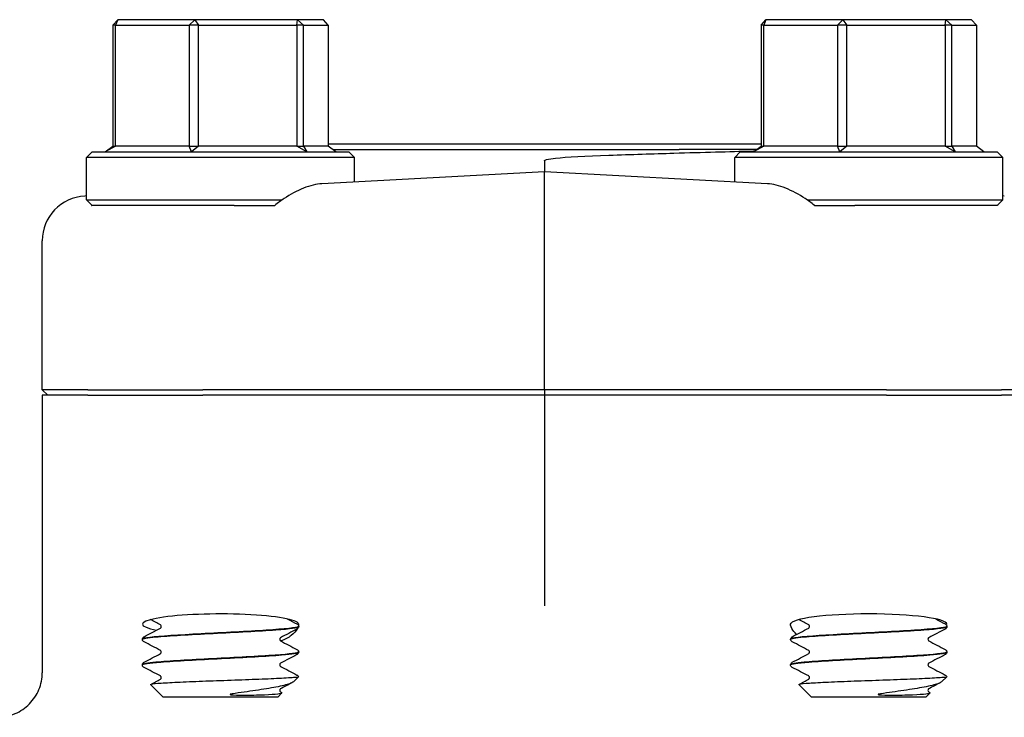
# Model space of a CAD drawing. Header units: inches. Extents: x 36 to 1719, y -84 to 1122.
# Tile 396 of 571: x 1062.5 to 1065.25, y 376.21 to 378.16. Entities that reach past the tile are written whole.
import ezdxf

# ---------------------------------------------------------------- set-up
doc = ezdxf.new("R2010")
doc.units = ezdxf.units.IN
doc.header["$LTSCALE"] = 48
doc.header["$MEASUREMENT"] = 0
doc.layers.add('Visible (ANSI)', color=7, linetype='Continuous', lineweight=30)

msp = doc.modelspace()

# ---------------------------------------------------------------- linework, layer by layer
at = {"layer": 'Visible (ANSI)'}
for p, q in [((1062.75647, 378.1444), (1062.77004, 378.16002)), ((1062.77004, 378.16002), (1062.76396, 378.1444)), ((1062.98573, 378.16002), (1062.77004, 378.16002)), ((1062.97013, 378.1444), (1062.98573, 378.16002)), ((1062.98573, 378.16002), (1062.9964, 378.1444)), ((1063.27353, 378.16002), (1062.98573, 378.16002)), ((1063.27151, 378.1444), (1063.27353, 378.16002)), ((1063.27353, 378.16002), (1063.29029, 378.1444)), ((1063.34565, 378.16002), (1063.27353, 378.16002)), ((1063.35923, 378.1444), (1063.34565, 378.16002)), ((1064.57083, 378.1444), (1064.5844, 378.16002)), ((1064.5844, 378.16002), (1064.57832, 378.1444)), ((1064.80008, 378.16002), (1064.5844, 378.16002)), ((1064.78449, 378.1444), (1064.80008, 378.16002)), ((1064.80008, 378.16002), (1064.81075, 378.1444)), ((1065.08789, 378.16002), (1064.80008, 378.16002)), ((1065.08586, 378.1444), (1065.08789, 378.16002)), ((1065.08789, 378.16002), (1065.10464, 378.1444)), ((1065.16001, 378.16002), (1065.08789, 378.16002)), ((1065.17358, 378.1444), (1065.16001, 378.16002)), ((1062.76396, 378.1444), (1062.75647, 378.1444)), ((1062.75647, 378.1444), (1062.75647, 377.80565)), ((1062.76396, 377.80565), (1062.76396, 378.1444)), ((1062.76396, 378.1444), (1062.97013, 378.1444)), ((1062.9964, 378.1444), (1062.97013, 378.1444)), ((1062.97013, 378.1444), (1062.97013, 377.80565)), ((1062.9964, 377.80565), (1062.9964, 378.1444)), ((1062.9964, 378.1444), (1063.27151, 378.1444)), ((1063.29029, 378.1444), (1063.27151, 378.1444)), ((1063.27151, 378.1444), (1063.27151, 377.80565)), ((1063.29029, 377.80565), (1063.29029, 378.1444)), ((1063.29029, 378.1444), (1063.35923, 378.1444)), ((1063.35923, 378.1444), (1063.35923, 377.80565)), ((1064.57832, 378.1444), (1064.57083, 378.1444)), ((1064.57083, 378.1444), (1064.57083, 377.80565)), ((1064.57832, 377.80565), (1064.57832, 378.1444)), ((1064.57832, 378.1444), (1064.78449, 378.1444)), ((1064.81075, 378.1444), (1064.78449, 378.1444)), ((1064.78449, 378.1444), (1064.78449, 377.80565)), ((1064.81075, 377.80565), (1064.81075, 378.1444)), ((1064.81075, 378.1444), (1065.08586, 378.1444)), ((1065.10464, 378.1444), (1065.08586, 378.1444)), ((1065.08586, 378.1444), (1065.08586, 377.80565)), ((1065.10464, 377.80565), (1065.10464, 378.1444)), ((1065.10464, 378.1444), (1065.17358, 378.1444)), ((1065.17358, 378.1444), (1065.17358, 377.80565)), ((1062.73537, 377.79002), (1062.75647, 377.80565)), ((1062.76396, 377.80565), (1062.73537, 377.79002)), ((1062.75647, 377.80565), (1062.76396, 377.80565)), ((1062.97013, 377.80565), (1062.76396, 377.80565)), ((1062.97704, 377.79002), (1062.97013, 377.80565)), ((1062.97013, 377.80565), (1062.9964, 377.80565)), ((1062.9964, 377.80565), (1062.97704, 377.79002)), ((1063.27151, 377.80565), (1062.9964, 377.80565)), ((1063.29952, 377.79002), (1063.27151, 377.80565)), ((1063.27151, 377.80565), (1063.29029, 377.80565)), ((1063.29029, 377.80565), (1063.29952, 377.79002)), ((1063.35923, 377.80565), (1063.29029, 377.80565)), ((1064.57083, 377.8119), (1063.35923, 377.8119)), ((1063.38033, 377.79002), (1063.35923, 377.80565)), ((1063.37189, 377.79627), (1064.34163, 377.79627)), ((1064.55816, 377.79627), (1064.34164, 377.79627)), ((1064.54973, 377.79002), (1064.57083, 377.80565)), ((1064.57832, 377.80565), (1064.54973, 377.79002)), ((1064.57083, 377.80565), (1064.57832, 377.80565)), ((1064.78449, 377.80565), (1064.57832, 377.80565)), ((1064.79139, 377.79002), (1064.78449, 377.80565)), ((1064.78449, 377.80565), (1064.81075, 377.80565)), ((1064.81075, 377.80565), (1064.79139, 377.79002)), ((1065.08586, 377.80565), (1064.81075, 377.80565)), ((1065.11387, 377.79002), (1065.08586, 377.80565)), ((1065.08586, 377.80565), (1065.10464, 377.80565)), ((1065.10464, 377.80565), (1065.11387, 377.79002)), ((1065.17358, 377.80565), (1065.10464, 377.80565)), ((1065.19468, 377.79002), (1065.17358, 377.80565)), ((1062.69847, 377.79002), (1062.68285, 377.7744)), ((1063.43285, 377.7744), (1062.68285, 377.7744)), ((1062.68285, 377.65565), (1062.68285, 377.7744)), ((1062.69847, 377.79002), (1063.41722, 377.79002)), ((1063.41722, 377.79002), (1063.43285, 377.7744)), ((1063.43285, 377.70588), (1063.43285, 377.7744)), ((1063.96503, 377.76503), (1063.96503, 377.73377)), ((1064.51283, 377.79002), (1064.4972, 377.7744)), ((1065.2472, 377.7744), (1064.4972, 377.7744)), ((1064.4972, 377.70588), (1064.4972, 377.7744)), ((1064.51283, 377.79002), (1065.23158, 377.79002)), ((1065.23158, 377.79002), (1065.2472, 377.7744)), ((1065.2472, 377.65565), (1065.2472, 377.7744)), ((1063.96503, 377.73377), (1063.34149, 377.70109)), ((1064.58856, 377.70109), (1063.96503, 377.73377)), ((1063.96503, 377.60947), (1063.96503, 377.73377)), ((1062.68285, 377.66658), (1062.67834, 377.66634)), ((1062.69847, 377.64002), (1062.68285, 377.65565)), ((1062.68285, 377.65565), (1063.23034, 377.65565)), ((1064.69971, 377.65565), (1065.2472, 377.65565)), ((1065.23158, 377.64002), (1065.2472, 377.65565)), ((1065.25171, 377.66634), (1065.2472, 377.66658)), ((1063.09628, 377.64002), (1062.69847, 377.64002)), ((1063.09628, 377.64002), (1063.20977, 377.64002)), ((1064.72028, 377.64002), (1064.83377, 377.64002)), ((1065.23158, 377.64002), (1064.83377, 377.64002)), ((1063.96503, 377.1244), (1063.96503, 377.60947)), ((1062.55878, 377.1244), (1062.55878, 377.5414)), ((1062.55878, 377.1244), (1062.57454, 377.10877)), ((1062.68613, 377.1244), (1062.55878, 377.1244)), ((1062.55878, 377.10877), (1062.55878, 376.3324)), ((1062.68613, 377.10877), (1062.55878, 377.10877)), ((1062.68613, 377.1244), (1063.00836, 377.1244)), ((1062.68613, 377.10877), (1063.00836, 377.10877)), ((1063.96503, 377.1244), (1063.00836, 377.1244)), ((1063.96503, 377.10877), (1063.00836, 377.10877)), ((1064.92169, 377.1244), (1063.96503, 377.1244)), ((1063.96503, 377.1244), (1063.96503, 377.10877)), ((1063.96503, 377.10877), (1063.96503, 376.64354)), ((1064.92169, 377.10877), (1063.96503, 377.10877)), ((1064.92169, 377.1244), (1065.24392, 377.1244)), ((1064.92169, 377.10877), (1065.24392, 377.10877)), ((1065.37128, 377.1244), (1065.24392, 377.1244)), ((1065.37128, 377.10877), (1065.24392, 377.10877)), ((1063.96503, 376.64354), (1063.96503, 376.51932)), ((1063.2766, 376.46201), (1063.2766, 376.46134)), ((1065.09095, 376.46201), (1065.09095, 376.46134)), ((1062.8391, 376.42626), (1062.8391, 376.42559)), ((1064.65345, 376.42626), (1064.65345, 376.42559)), ((1063.2766, 376.39051), (1063.2766, 376.38984)), ((1065.09095, 376.39051), (1065.09095, 376.38984)), ((1062.8391, 376.35476), (1062.8391, 376.35409)), ((1064.65345, 376.35476), (1064.65345, 376.35409)), ((1063.26172, 376.30682), (1063.27622, 376.32096)), ((1065.07607, 376.30682), (1065.09057, 376.32096)), ((1062.89684, 376.26502), (1062.86202, 376.29898)), ((1063.21886, 376.26502), (1063.22977, 376.27567)), ((1063.22587, 376.27843), (1063.22936, 376.2766)), ((1064.7112, 376.26502), (1064.67638, 376.29898)), ((1065.03321, 376.26502), (1065.04413, 376.27567)), ((1065.04022, 376.27843), (1065.04372, 376.2766)), ((1062.89684, 376.26502), (1063.21886, 376.26502)), ((1064.7112, 376.26502), (1065.03321, 376.26502))]:
    msp.add_line(p, q, dxfattribs=at)
for centre, major_axis, ratio, start_param, end_param in [((1062.68488, 377.54151), (-0.12593, -0.0066), 0.9912318, 4.712389, 6.2312837), ((1063.05785, 376.46807), (0.21875, 0), 0.1316525, 0.1108904, 3.7549812), ((1064.8722, 376.46807), (0.21875, 0), 0.1316525, 6.1892377, 9.3138876)]:
    msp.add_ellipse(centre, major_axis=major_axis, ratio=ratio, start_param=start_param, end_param=end_param, dxfattribs=at)
for points, knots in [([(1064.14502, 377.78076), (1064.2079, 377.78286), (1064.26893, 377.78482), (1064.40818, 377.78901), (1064.48218, 377.79101), (1064.54827, 377.79253), (1064.55078, 377.79259), (1064.55327, 377.79265)], [3.1568039, 3.1568039, 3.1568039, 3.1568039, 3.6500368, 3.6500368, 4.3433226, 4.3433226, 4.370872, 4.370872, 4.370872, 4.370872]), ([(1063.96503, 377.76503), (1063.96503, 377.7652), (1063.96507, 377.76537), (1063.96523, 377.76573), (1063.96538, 377.76592), (1063.96586, 377.7664), (1063.96627, 377.76668), (1063.96775, 377.7675), (1063.96922, 377.768), (1063.97694, 377.77022), (1063.98744, 377.77159), (1064.02683, 377.77592), (1064.08001, 377.77858), (1064.14502, 377.78076)], [0, 0, 0, 0, 0.00152658, 0.00152658, 0.00347355, 0.00347355, 0.00712444, 0.00712444, 0.01690708, 0.01690708, 0.05959749, 0.05959749, 0.22400496, 0.22400496, 0.22400496, 0.22400496]), ([(1063.34149, 377.70109), (1063.32602, 377.70028), (1063.30835, 377.69576), (1063.27182, 377.68103), (1063.25295, 377.67077), (1063.22757, 377.6539), (1063.21853, 377.64732), (1063.20977, 377.64002)], [0.5162883, 0.5162883, 0.5162883, 0.5162883, 0.68070555, 0.68070555, 0.84790607, 0.84790607, 0.93136202, 0.93136202, 0.93136202, 0.93136202]), ([(1064.72028, 377.64002), (1064.71152, 377.64732), (1064.70248, 377.6539), (1064.6771, 377.67077), (1064.65823, 377.68103), (1064.62171, 377.69576), (1064.60403, 377.70028), (1064.58856, 377.70109)], [1.37086357, 1.37086357, 1.37086357, 1.37086357, 1.45431952, 1.45431952, 1.62152004, 1.62152004, 1.78593729, 1.78593729, 1.78593729, 1.78593729]), ([(1063.27189, 376.46882), (1063.27267, 376.46841), (1063.27352, 376.46791), (1063.27492, 376.46646), (1063.27541, 376.46583), (1063.27624, 376.46417), (1063.27655, 376.46312), (1063.2766, 376.46204)], [0, 0, 0, 0, 0.028459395, 0.028459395, 0.043235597, 0.043235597, 0.058545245, 0.058545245, 0.058545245, 0.058545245]), ([(1063.27525, 376.47126), (1063.27643, 376.46987), (1063.27682, 376.4678), (1063.27642, 376.46483), (1063.27635, 376.46439), (1063.27625, 376.46395)], [0, 0, 0, 0, 0.081333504, 0.081333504, 0.094797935, 0.094797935, 0.094797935, 0.094797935]), ([(1064.67049, 376.43952), (1064.66443, 376.44495), (1064.65992, 376.45068), (1064.65327, 376.46261), (1064.65238, 376.4684), (1064.6548, 376.47126)], [0.71251652, 0.71251652, 0.71251652, 0.71251652, 0.82602783, 0.82602783, 0.97703961, 0.97703961, 0.97703961, 0.97703961]), ([(1065.08625, 376.46882), (1065.08703, 376.46841), (1065.08787, 376.46791), (1065.08927, 376.46646), (1065.08977, 376.46583), (1065.0906, 376.46417), (1065.0909, 376.46312), (1065.09095, 376.46204)], [0, 0, 0, 0, 0.028459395, 0.028459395, 0.043235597, 0.043235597, 0.058545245, 0.058545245, 0.058545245, 0.058545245]), ([(1062.83936, 376.42557), (1062.83944, 376.42783), (1062.85222, 376.43009), (1062.87653, 376.43235), (1062.91248, 376.43569), (1062.97296, 376.43904), (1063.03694, 376.44238), (1063.10089, 376.44572), (1063.16709, 376.44906), (1063.21252, 376.45241), (1063.25302, 376.45539), (1063.27632, 376.45837), (1063.27655, 376.46134)], [14.1348503, 14.1348503, 14.1348503, 14.1348503, 14.7308693, 14.7308693, 14.7308693, 15.6122213, 15.6122213, 15.6122213, 16.4933178, 16.4933178, 16.4933178, 17.2787596, 17.2787596, 17.2787596, 17.2787596]), ([(1063.27657, 376.46204), (1063.2766, 376.46178), (1063.27645, 376.46152), (1063.27612, 376.46126), (1063.2719, 376.45793), (1063.23792, 376.45459), (1063.18595, 376.45126), (1063.13409, 376.44793), (1063.06532, 376.4446), (1063.00336, 376.44127), (1062.94152, 376.43795), (1062.88764, 376.43463), (1062.86025, 376.43131), (1062.84638, 376.42963), (1062.83943, 376.42795), (1062.83943, 376.42626)], [-23.5642615, -23.5642615, -23.5642615, -23.5642615, -23.4959687, -23.4959687, -23.4959687, -22.6167864, -22.6167864, -22.6167864, -21.7394211, -21.7394211, -21.7394211, -20.8637276, -20.8637276, -20.8637276, -20.4203522, -20.4203522, -20.4203522, -20.4203522]), ([(1062.89205, 376.46168), (1062.89205, 376.46306), (1062.89149, 376.46436), (1062.89055, 376.46564), (1062.8902, 376.46591), (1062.88989, 376.46614), (1062.88983, 376.46618), (1062.88983, 376.46618)], [0, 0, 0, 0, 0.022828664, 0.022828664, 0.041633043, 0.041633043, 0.054614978, 0.054614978, 0.054614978, 0.054614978]), ([(1062.88983, 376.45718), (1062.88983, 376.45718), (1062.89006, 376.45728), (1062.89082, 376.45807), (1062.89119, 376.45853), (1062.89182, 376.45986), (1062.89205, 376.46076), (1062.89205, 376.46168)], [0.002645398, 0.002645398, 0.002645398, 0.002645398, 0.027589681, 0.027589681, 0.042171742, 0.042171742, 0.057287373, 0.057287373, 0.057287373, 0.057287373]), ([(1063.27243, 376.45483), (1063.26894, 376.44892), (1063.26335, 376.44237), (1063.24825, 376.43035), (1063.23832, 376.42479), (1063.22615, 376.42129)], [0.17588334, 0.17588334, 0.17588334, 0.17588334, 0.32081632, 0.32081632, 0.47288143, 0.47288143, 0.47288143, 0.47288143]), ([(1063.2766, 376.46132), (1063.27653, 376.45986), (1063.27599, 376.45849), (1063.27474, 376.45662), (1063.27408, 376.45601), (1063.27292, 376.45511), (1063.27239, 376.4548), (1063.27189, 376.45454)], [0, 0, 0, 0, 0.020588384, 0.020588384, 0.04017257, 0.04017257, 0.058516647, 0.058516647, 0.058516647, 0.058516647]), ([(1064.65371, 376.42557), (1064.6538, 376.42783), (1064.66657, 376.43009), (1064.69089, 376.43235), (1064.72684, 376.43569), (1064.78732, 376.43904), (1064.85129, 376.44238), (1064.91524, 376.44572), (1064.98145, 376.44906), (1065.02688, 376.45241), (1065.06738, 376.45539), (1065.09067, 376.45837), (1065.0909, 376.46134)], [14.1348503, 14.1348503, 14.1348503, 14.1348503, 14.7308693, 14.7308693, 14.7308693, 15.6122213, 15.6122213, 15.6122213, 16.4933178, 16.4933178, 16.4933178, 17.2787596, 17.2787596, 17.2787596, 17.2787596]), ([(1065.09093, 376.46204), (1065.09095, 376.46178), (1065.09081, 376.46152), (1065.09048, 376.46126), (1065.08625, 376.45793), (1065.05227, 376.45459), (1065.00031, 376.45126), (1064.94845, 376.44793), (1064.87968, 376.4446), (1064.81772, 376.44127), (1064.75588, 376.43795), (1064.702, 376.43463), (1064.6746, 376.43131), (1064.66074, 376.42963), (1064.65379, 376.42795), (1064.65378, 376.42626)], [-23.5642615, -23.5642615, -23.5642615, -23.5642615, -23.4959687, -23.4959687, -23.4959687, -22.6167864, -22.6167864, -22.6167864, -21.7394211, -21.7394211, -21.7394211, -20.8637276, -20.8637276, -20.8637276, -20.4203522, -20.4203522, -20.4203522, -20.4203522]), ([(1064.70641, 376.46168), (1064.70641, 376.46306), (1064.70584, 376.46436), (1064.70491, 376.46564), (1064.70456, 376.46591), (1064.70424, 376.46614), (1064.70418, 376.46618), (1064.70418, 376.46618)], [0, 0, 0, 0, 0.022828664, 0.022828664, 0.041633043, 0.041633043, 0.054614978, 0.054614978, 0.054614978, 0.054614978]), ([(1064.70418, 376.45718), (1064.70418, 376.45718), (1064.70442, 376.45728), (1064.70518, 376.45807), (1064.70554, 376.45853), (1064.70617, 376.45986), (1064.70641, 376.46076), (1064.70641, 376.46168)], [0.002645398, 0.002645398, 0.002645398, 0.002645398, 0.027589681, 0.027589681, 0.042171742, 0.042171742, 0.057287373, 0.057287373, 0.057287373, 0.057287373]), ([(1065.09095, 376.46132), (1065.09089, 376.45986), (1065.09034, 376.45849), (1065.0891, 376.45662), (1065.08843, 376.45601), (1065.08727, 376.45511), (1065.08675, 376.4548), (1065.08625, 376.45454)], [0, 0, 0, 0, 0.020588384, 0.020588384, 0.04017257, 0.04017257, 0.058516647, 0.058516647, 0.058516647, 0.058516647]), ([(1062.8391, 376.42629), (1062.83916, 376.42775), (1062.83971, 376.42912), (1062.84095, 376.43099), (1062.84162, 376.4316), (1062.84278, 376.4325), (1062.8433, 376.43281), (1062.8438, 376.43307)], [0, 0, 0, 0, 0.020588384, 0.020588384, 0.04017257, 0.04017257, 0.058516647, 0.058516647, 0.058516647, 0.058516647]), ([(1062.8438, 376.41879), (1062.84302, 376.4192), (1062.84218, 376.4197), (1062.84078, 376.42114), (1062.84028, 376.42178), (1062.83945, 376.42344), (1062.83915, 376.42449), (1062.8391, 376.42557)], [0, 0, 0, 0, 0.028459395, 0.028459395, 0.043235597, 0.043235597, 0.058545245, 0.058545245, 0.058545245, 0.058545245]), ([(1063.22587, 376.43043), (1063.22587, 376.43043), (1063.22563, 376.43033), (1063.22487, 376.42954), (1063.22451, 376.42908), (1063.22388, 376.42775), (1063.22364, 376.42685), (1063.22364, 376.42593)], [0.002645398, 0.002645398, 0.002645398, 0.002645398, 0.027589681, 0.027589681, 0.042171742, 0.042171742, 0.057287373, 0.057287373, 0.057287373, 0.057287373]), ([(1063.22364, 376.42593), (1063.22364, 376.42454), (1063.22421, 376.42325), (1063.22514, 376.42197), (1063.22549, 376.42169), (1063.22581, 376.42146), (1063.22587, 376.42143), (1063.22587, 376.42143)], [0, 0, 0, 0, 0.022828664, 0.022828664, 0.041633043, 0.041633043, 0.054614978, 0.054614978, 0.054614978, 0.054614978]), ([(1064.65345, 376.42629), (1064.65352, 376.42775), (1064.65406, 376.42912), (1064.65531, 376.43099), (1064.65598, 376.4316), (1064.65713, 376.4325), (1064.65766, 376.43281), (1064.65816, 376.43307)], [0, 0, 0, 0, 0.020588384, 0.020588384, 0.04017257, 0.04017257, 0.058516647, 0.058516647, 0.058516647, 0.058516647]), ([(1064.65816, 376.41879), (1064.65738, 376.4192), (1064.65653, 376.4197), (1064.65514, 376.42114), (1064.65464, 376.42178), (1064.65381, 376.42344), (1064.6535, 376.42449), (1064.65345, 376.42557)], [0, 0, 0, 0, 0.028459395, 0.028459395, 0.043235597, 0.043235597, 0.058545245, 0.058545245, 0.058545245, 0.058545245]), ([(1065.04022, 376.43043), (1065.04022, 376.43043), (1065.03999, 376.43033), (1065.03923, 376.42954), (1065.03886, 376.42908), (1065.03823, 376.42775), (1065.038, 376.42685), (1065.038, 376.42593)], [0.002645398, 0.002645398, 0.002645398, 0.002645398, 0.027589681, 0.027589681, 0.042171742, 0.042171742, 0.057287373, 0.057287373, 0.057287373, 0.057287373]), ([(1065.038, 376.42593), (1065.038, 376.42454), (1065.03856, 376.42325), (1065.0395, 376.42197), (1065.03985, 376.42169), (1065.04017, 376.42146), (1065.04022, 376.42143), (1065.04022, 376.42143)], [0, 0, 0, 0, 0.022828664, 0.022828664, 0.041633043, 0.041633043, 0.054614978, 0.054614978, 0.054614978, 0.054614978]), ([(1062.83924, 376.35407), (1062.8394, 376.35673), (1062.85755, 376.3594), (1062.89055, 376.36206), (1062.93204, 376.36541), (1062.99618, 376.36876), (1063.06058, 376.37211), (1063.12495, 376.37546), (1063.18832, 376.37881), (1063.22857, 376.38216), (1063.25936, 376.38472), (1063.27616, 376.38728), (1063.27642, 376.38984)], [7.851665, 7.851665, 7.851665, 7.851665, 8.5540503, 8.5540503, 8.5540503, 9.4372578, 9.4372578, 9.4372578, 10.320193, 10.320193, 10.320193, 10.9955743, 10.9955743, 10.9955743, 10.9955743]), ([(1063.27656, 376.39054), (1063.27648, 376.38751), (1063.25247, 376.38448), (1063.21087, 376.38145), (1063.16523, 376.37813), (1063.09932, 376.37481), (1063.03579, 376.37149), (1062.97247, 376.36818), (1062.91271, 376.36487), (1062.87693, 376.36156), (1062.85246, 376.35929), (1062.83955, 376.35703), (1062.83936, 376.35476)], [-17.2810762, -17.2810762, -17.2810762, -17.2810762, -16.4826805, -16.4826805, -16.4826805, -15.6069384, -15.6069384, -15.6069384, -14.7341258, -14.7341258, -14.7341258, -14.1371669, -14.1371669, -14.1371669, -14.1371669]), ([(1062.89205, 376.39018), (1062.89205, 376.39156), (1062.89149, 376.39286), (1062.89055, 376.39414), (1062.8902, 376.39441), (1062.88989, 376.39464), (1062.88983, 376.39468), (1062.88983, 376.39468)], [0, 0, 0, 0, 0.022828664, 0.022828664, 0.041633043, 0.041633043, 0.054614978, 0.054614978, 0.054614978, 0.054614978]), ([(1062.88983, 376.38568), (1062.88983, 376.38568), (1062.89006, 376.38578), (1062.89082, 376.38657), (1062.89119, 376.38703), (1062.89182, 376.38836), (1062.89205, 376.38926), (1062.89205, 376.39018)], [0.002645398, 0.002645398, 0.002645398, 0.002645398, 0.027589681, 0.027589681, 0.042171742, 0.042171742, 0.057287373, 0.057287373, 0.057287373, 0.057287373]), ([(1063.27189, 376.39732), (1063.27267, 376.39691), (1063.27352, 376.39641), (1063.27492, 376.39496), (1063.27541, 376.39433), (1063.27624, 376.39267), (1063.27655, 376.39162), (1063.2766, 376.39054)], [0, 0, 0, 0, 0.028459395, 0.028459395, 0.043235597, 0.043235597, 0.058545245, 0.058545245, 0.058545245, 0.058545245]), ([(1063.2766, 376.38982), (1063.27653, 376.38836), (1063.27599, 376.38699), (1063.27474, 376.38512), (1063.27408, 376.38451), (1063.27292, 376.38361), (1063.27239, 376.3833), (1063.27189, 376.38304)], [0, 0, 0, 0, 0.020588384, 0.020588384, 0.04017257, 0.04017257, 0.058516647, 0.058516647, 0.058516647, 0.058516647]), ([(1064.6536, 376.35407), (1064.65375, 376.35673), (1064.67191, 376.3594), (1064.7049, 376.36206), (1064.7464, 376.36541), (1064.81054, 376.36876), (1064.87493, 376.37211), (1064.93931, 376.37546), (1065.00268, 376.37881), (1065.04293, 376.38216), (1065.07372, 376.38472), (1065.09052, 376.38728), (1065.09078, 376.38984)], [7.851665, 7.851665, 7.851665, 7.851665, 8.5540503, 8.5540503, 8.5540503, 9.4372578, 9.4372578, 9.4372578, 10.320193, 10.320193, 10.320193, 10.9955743, 10.9955743, 10.9955743, 10.9955743]), ([(1065.09092, 376.39054), (1065.09084, 376.38751), (1065.06682, 376.38448), (1065.02522, 376.38145), (1064.97959, 376.37813), (1064.91367, 376.37481), (1064.85014, 376.37149), (1064.78682, 376.36818), (1064.72706, 376.36487), (1064.69129, 376.36156), (1064.66682, 376.35929), (1064.6539, 376.35703), (1064.65371, 376.35476)], [-17.2810762, -17.2810762, -17.2810762, -17.2810762, -16.4826805, -16.4826805, -16.4826805, -15.6069384, -15.6069384, -15.6069384, -14.7341258, -14.7341258, -14.7341258, -14.1371669, -14.1371669, -14.1371669, -14.1371669]), ([(1064.70641, 376.39018), (1064.70641, 376.39156), (1064.70584, 376.39286), (1064.70491, 376.39414), (1064.70456, 376.39441), (1064.70424, 376.39464), (1064.70418, 376.39468), (1064.70418, 376.39468)], [0, 0, 0, 0, 0.022828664, 0.022828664, 0.041633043, 0.041633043, 0.054614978, 0.054614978, 0.054614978, 0.054614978]), ([(1064.70418, 376.38568), (1064.70418, 376.38568), (1064.70442, 376.38578), (1064.70518, 376.38657), (1064.70554, 376.38703), (1064.70617, 376.38836), (1064.70641, 376.38926), (1064.70641, 376.39018)], [0.002645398, 0.002645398, 0.002645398, 0.002645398, 0.027589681, 0.027589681, 0.042171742, 0.042171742, 0.057287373, 0.057287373, 0.057287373, 0.057287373]), ([(1065.08625, 376.39732), (1065.08703, 376.39691), (1065.08787, 376.39641), (1065.08927, 376.39496), (1065.08977, 376.39433), (1065.0906, 376.39267), (1065.0909, 376.39162), (1065.09095, 376.39054)], [0, 0, 0, 0, 0.028459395, 0.028459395, 0.043235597, 0.043235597, 0.058545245, 0.058545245, 0.058545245, 0.058545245]), ([(1065.09095, 376.38982), (1065.09089, 376.38836), (1065.09034, 376.38699), (1065.0891, 376.38512), (1065.08843, 376.38451), (1065.08727, 376.38361), (1065.08675, 376.3833), (1065.08625, 376.38304)], [0, 0, 0, 0, 0.020588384, 0.020588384, 0.04017257, 0.04017257, 0.058516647, 0.058516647, 0.058516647, 0.058516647]), ([(1062.8391, 376.35479), (1062.83916, 376.35625), (1062.83971, 376.35762), (1062.84095, 376.35949), (1062.84162, 376.3601), (1062.84278, 376.361), (1062.8433, 376.36131), (1062.8438, 376.36157)], [0, 0, 0, 0, 0.020588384, 0.020588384, 0.04017257, 0.04017257, 0.058516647, 0.058516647, 0.058516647, 0.058516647]), ([(1063.22587, 376.35893), (1063.22587, 376.35893), (1063.22563, 376.35883), (1063.22487, 376.35804), (1063.22451, 376.35758), (1063.22388, 376.35625), (1063.22364, 376.35535), (1063.22364, 376.35443)], [0.002645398, 0.002645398, 0.002645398, 0.002645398, 0.027589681, 0.027589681, 0.042171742, 0.042171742, 0.057287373, 0.057287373, 0.057287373, 0.057287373]), ([(1064.65345, 376.35479), (1064.65352, 376.35625), (1064.65406, 376.35762), (1064.65531, 376.35949), (1064.65598, 376.3601), (1064.65713, 376.361), (1064.65766, 376.36131), (1064.65816, 376.36157)], [0, 0, 0, 0, 0.020588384, 0.020588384, 0.04017257, 0.04017257, 0.058516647, 0.058516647, 0.058516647, 0.058516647]), ([(1065.04022, 376.35893), (1065.04022, 376.35893), (1065.03999, 376.35883), (1065.03923, 376.35804), (1065.03886, 376.35758), (1065.03823, 376.35625), (1065.038, 376.35535), (1065.038, 376.35443)], [0.002645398, 0.002645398, 0.002645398, 0.002645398, 0.027589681, 0.027589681, 0.042171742, 0.042171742, 0.057287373, 0.057287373, 0.057287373, 0.057287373]), ([(1062.43267, 376.20752), (1062.43278, 376.20752), (1062.43289, 376.20752), (1062.44154, 376.20754), (1062.45007, 376.20843), (1062.4668, 376.21188), (1062.47496, 376.21444), (1062.49784, 376.22425), (1062.51149, 376.23354), (1062.53433, 376.25673), (1062.54335, 376.27036), (1062.55562, 376.30028), (1062.55878, 376.31626), (1062.55878, 376.3324)], [-0.00080906, -0.00080906, -0.00080906, -0.00080906, 0, 0, 0.06513682, 0.06513682, 0.13017613, 0.13017613, 0.25481643, 0.25481643, 0.37825086, 0.37825086, 0.50129539, 0.50129539, 0.50129539, 0.50129539]), ([(1062.8438, 376.34729), (1062.84302, 376.3477), (1062.84218, 376.3482), (1062.84078, 376.34964), (1062.84028, 376.35028), (1062.83945, 376.35194), (1062.83915, 376.35299), (1062.8391, 376.35407)], [0, 0, 0, 0, 0.028459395, 0.028459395, 0.043235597, 0.043235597, 0.058545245, 0.058545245, 0.058545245, 0.058545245]), ([(1063.22364, 376.35443), (1063.22364, 376.35304), (1063.22421, 376.35175), (1063.22514, 376.35047), (1063.22549, 376.35019), (1063.22581, 376.34996), (1063.22587, 376.34993), (1063.22587, 376.34993)], [0, 0, 0, 0, 0.022828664, 0.022828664, 0.041633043, 0.041633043, 0.054614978, 0.054614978, 0.054614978, 0.054614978]), ([(1064.65816, 376.34729), (1064.65738, 376.3477), (1064.65653, 376.3482), (1064.65514, 376.34964), (1064.65464, 376.35028), (1064.65381, 376.35194), (1064.6535, 376.35299), (1064.65345, 376.35407)], [0, 0, 0, 0, 0.028459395, 0.028459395, 0.043235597, 0.043235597, 0.058545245, 0.058545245, 0.058545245, 0.058545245]), ([(1065.038, 376.35443), (1065.038, 376.35304), (1065.03856, 376.35175), (1065.0395, 376.35047), (1065.03985, 376.35019), (1065.04017, 376.34996), (1065.04022, 376.34993), (1065.04022, 376.34993)], [0, 0, 0, 0, 0.022828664, 0.022828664, 0.041633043, 0.041633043, 0.054614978, 0.054614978, 0.054614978, 0.054614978]), ([(1062.86202, 376.29898), (1062.8615, 376.29948), (1062.86236, 376.29999), (1062.86887, 376.30147), (1062.87814, 376.30242), (1062.90567, 376.30435), (1062.92379, 376.30531), (1062.96673, 376.30724), (1062.9912, 376.3082), (1063.04344, 376.31013), (1063.07072, 376.31108), (1063.12457, 376.31301), (1063.15058, 376.31397), (1063.19787, 376.3159), (1063.21861, 376.31686), (1063.23517, 376.31782)], [-1.3327966, -1.3327966, -1.3327966, -1.3327966, -1.2298846, -1.2298846, -1.0320942, -1.0320942, -0.8314266, -0.8314266, -0.6278827, -0.6278827, -0.4214631, -0.4214631, -0.2121686, -0.2121686, 0, 0, 0, 0]), ([(1062.89205, 376.31868), (1062.89205, 376.32006), (1062.89149, 376.32136), (1062.89055, 376.32264), (1062.8902, 376.32291), (1062.88989, 376.32314), (1062.88983, 376.32318), (1062.88983, 376.32318)], [0, 0, 0, 0, 0.022828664, 0.022828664, 0.041633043, 0.041633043, 0.054614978, 0.054614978, 0.054614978, 0.054614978]), ([(1062.88983, 376.31418), (1062.88983, 376.31418), (1062.89006, 376.31428), (1062.89082, 376.31507), (1062.89119, 376.31553), (1062.89182, 376.31686), (1062.89205, 376.31776), (1062.89205, 376.31868)], [0.002645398, 0.002645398, 0.002645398, 0.002645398, 0.027589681, 0.027589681, 0.042171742, 0.042171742, 0.057287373, 0.057287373, 0.057287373, 0.057287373]), ([(1063.26172, 376.30682), (1063.2599, 376.30505), (1063.25646, 376.30326), (1063.24285, 376.29836), (1063.22984, 376.29525), (1063.19679, 376.28895), (1063.17743, 376.28584), (1063.13529, 376.27955), (1063.11311, 376.27644), (1063.09049, 376.27321)], [-0.66481107, -0.66481107, -0.66481107, -0.66481107, -0.55061182, -0.55061182, -0.35778862, -0.35778862, -0.17425332, -0.17425332, 0, 0, 0, 0]), ([(1063.23517, 376.31782), (1063.24422, 376.31834), (1063.2519, 376.3188), (1063.2644, 376.31964), (1063.26912, 376.32), (1063.27493, 376.3206), (1063.27629, 376.32084), (1063.27624, 376.32102)], [-0.44431555, -0.44431555, -0.44431555, -0.44431555, -0.32882749, -0.32882749, -0.21096916, -0.21096916, -0.10373636, -0.10373636, -0.10373636, -0.10373636]), ([(1063.27189, 376.32582), (1063.27255, 376.32547), (1063.27325, 376.32506), (1063.2748, 376.32366), (1063.27572, 376.32257), (1063.27623, 376.32101)], [0, 0, 0, 0, 0.024061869, 0.024061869, 0.048830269, 0.048830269, 0.048830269, 0.048830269]), ([(1064.67638, 376.29898), (1064.67586, 376.29948), (1064.67672, 376.29999), (1064.68323, 376.30147), (1064.69249, 376.30242), (1064.72003, 376.30435), (1064.73815, 376.30531), (1064.78108, 376.30724), (1064.80556, 376.3082), (1064.85779, 376.31013), (1064.88508, 376.31108), (1064.93892, 376.31301), (1064.96494, 376.31397), (1065.01223, 376.3159), (1065.03297, 376.31686), (1065.04953, 376.31782)], [-1.3327966, -1.3327966, -1.3327966, -1.3327966, -1.2298846, -1.2298846, -1.0320942, -1.0320942, -0.8314266, -0.8314266, -0.6278827, -0.6278827, -0.4214631, -0.4214631, -0.2121686, -0.2121686, 0, 0, 0, 0]), ([(1064.70641, 376.31868), (1064.70641, 376.32006), (1064.70584, 376.32136), (1064.70491, 376.32264), (1064.70456, 376.32291), (1064.70424, 376.32314), (1064.70418, 376.32318), (1064.70418, 376.32318)], [0, 0, 0, 0, 0.022828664, 0.022828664, 0.041633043, 0.041633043, 0.054614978, 0.054614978, 0.054614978, 0.054614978]), ([(1064.70418, 376.31418), (1064.70418, 376.31418), (1064.70442, 376.31428), (1064.70518, 376.31507), (1064.70554, 376.31553), (1064.70617, 376.31686), (1064.70641, 376.31776), (1064.70641, 376.31868)], [0.002645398, 0.002645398, 0.002645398, 0.002645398, 0.027589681, 0.027589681, 0.042171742, 0.042171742, 0.057287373, 0.057287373, 0.057287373, 0.057287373]), ([(1065.07607, 376.30682), (1065.07426, 376.30505), (1065.07082, 376.30326), (1065.05721, 376.29836), (1065.04419, 376.29525), (1065.01115, 376.28895), (1064.99179, 376.28584), (1064.94964, 376.27955), (1064.92746, 376.27644), (1064.90485, 376.27321)], [-0.66481107, -0.66481107, -0.66481107, -0.66481107, -0.55061182, -0.55061182, -0.35778862, -0.35778862, -0.17425332, -0.17425332, 0, 0, 0, 0]), ([(1065.04953, 376.31782), (1065.05858, 376.31834), (1065.06626, 376.3188), (1065.07876, 376.31964), (1065.08348, 376.32), (1065.08929, 376.3206), (1065.09065, 376.32084), (1065.09059, 376.32102)], [-0.44431555, -0.44431555, -0.44431555, -0.44431555, -0.32882749, -0.32882749, -0.21096916, -0.21096916, -0.10373636, -0.10373636, -0.10373636, -0.10373636]), ([(1065.08625, 376.32582), (1065.08691, 376.32547), (1065.0876, 376.32506), (1065.08915, 376.32366), (1065.09008, 376.32257), (1065.09059, 376.32101)], [0, 0, 0, 0, 0.024061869, 0.024061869, 0.048830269, 0.048830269, 0.048830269, 0.048830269]), ([(1063.21807, 376.27321), (1063.22397, 376.27392), (1063.22771, 376.27461), (1063.23013, 376.27574), (1063.23018, 376.27617), (1063.22936, 376.2766)], [-2.9565185, -2.9565185, -2.9565185, -2.9565185, -2.83328963, -2.83328963, -2.75640248, -2.75640248, -2.75640248, -2.75640248]), ([(1063.22587, 376.28743), (1063.22587, 376.28743), (1063.22563, 376.28733), (1063.22487, 376.28654), (1063.22451, 376.28608), (1063.22388, 376.28475), (1063.22364, 376.28385), (1063.22364, 376.28293)], [0.002645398, 0.002645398, 0.002645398, 0.002645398, 0.027589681, 0.027589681, 0.042171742, 0.042171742, 0.057287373, 0.057287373, 0.057287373, 0.057287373]), ([(1063.22364, 376.28293), (1063.22364, 376.28154), (1063.22421, 376.28025), (1063.22514, 376.27897), (1063.22549, 376.27869), (1063.22581, 376.27846), (1063.22587, 376.27843), (1063.22587, 376.27843)], [0, 0, 0, 0, 0.022828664, 0.022828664, 0.041633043, 0.041633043, 0.054614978, 0.054614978, 0.054614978, 0.054614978]), ([(1065.03243, 376.27321), (1065.03833, 376.27392), (1065.04206, 376.27461), (1065.04449, 376.27574), (1065.04454, 376.27617), (1065.04372, 376.2766)], [-2.9565185, -2.9565185, -2.9565185, -2.9565185, -2.83328963, -2.83328963, -2.75640248, -2.75640248, -2.75640248, -2.75640248]), ([(1065.04022, 376.28743), (1065.04022, 376.28743), (1065.03999, 376.28733), (1065.03923, 376.28654), (1065.03886, 376.28608), (1065.03823, 376.28475), (1065.038, 376.28385), (1065.038, 376.28293)], [0.002645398, 0.002645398, 0.002645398, 0.002645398, 0.027589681, 0.027589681, 0.042171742, 0.042171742, 0.057287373, 0.057287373, 0.057287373, 0.057287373]), ([(1065.038, 376.28293), (1065.038, 376.28154), (1065.03856, 376.28025), (1065.0395, 376.27897), (1065.03985, 376.27869), (1065.04017, 376.27846), (1065.04022, 376.27843), (1065.04022, 376.27843)], [0, 0, 0, 0, 0.022828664, 0.022828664, 0.041633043, 0.041633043, 0.054614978, 0.054614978, 0.054614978, 0.054614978]), ([(1063.09049, 376.27321), (1063.08822, 376.27289), (1063.08644, 376.27256), (1063.08516, 376.27216), (1063.08491, 376.27207), (1063.08464, 376.27193), (1063.08456, 376.27188), (1063.08446, 376.2718), (1063.08443, 376.27176), (1063.0844, 376.2717), (1063.08439, 376.27167), (1063.08439, 376.27161), (1063.0844, 376.27157), (1063.08445, 376.2715), (1063.0845, 376.27146), (1063.08469, 376.27132), (1063.08493, 376.27123), (1063.08595, 376.27096), (1063.0871, 376.27079), (1063.09496, 376.26998), (1063.1079, 376.26969), (1063.12355, 376.26969)], [-0.25215193, -0.25215193, -0.25215193, -0.25215193, -0.19967794, -0.19967794, -0.18722758, -0.18722758, -0.18219412, -0.18219412, -0.17935031, -0.17935031, -0.17701108, -0.17701108, -0.17437616, -0.17437616, -0.17027277, -0.17027277, -0.15860757, -0.15860757, -0.12989843, -0.12989843, 0, 0, 0, 0]), ([(1063.12355, 376.26969), (1063.15178, 376.26969), (1063.16992, 376.27036), (1063.19685, 376.27139), (1063.20954, 376.27219), (1063.21807, 376.27321)], [-0.29459793, -0.29459793, -0.29459793, -0.29459793, -0.17753869, -0.17753869, 0, 0, 0, 0]), ([(1064.90485, 376.27321), (1064.90258, 376.27289), (1064.9008, 376.27256), (1064.89952, 376.27216), (1064.89926, 376.27207), (1064.89899, 376.27193), (1064.89891, 376.27188), (1064.89882, 376.2718), (1064.89879, 376.27176), (1064.89875, 376.2717), (1064.89875, 376.27167), (1064.89875, 376.27161), (1064.89876, 376.27157), (1064.8988, 376.2715), (1064.89885, 376.27146), (1064.89905, 376.27132), (1064.89929, 376.27123), (1064.9003, 376.27096), (1064.90145, 376.27079), (1064.90931, 376.26998), (1064.92225, 376.26969), (1064.9379, 376.26969)], [-0.25215193, -0.25215193, -0.25215193, -0.25215193, -0.19967794, -0.19967794, -0.18722758, -0.18722758, -0.18219412, -0.18219412, -0.17935031, -0.17935031, -0.17701108, -0.17701108, -0.17437616, -0.17437616, -0.17027277, -0.17027277, -0.15860757, -0.15860757, -0.12989843, -0.12989843, 0, 0, 0, 0]), ([(1064.9379, 376.26969), (1064.96614, 376.26969), (1064.98428, 376.27036), (1065.01121, 376.27139), (1065.02389, 376.27219), (1065.03243, 376.27321)], [-0.29459793, -0.29459793, -0.29459793, -0.29459793, -0.17753869, -0.17753869, 0, 0, 0, 0])]:
    msp.add_open_spline(points, degree=3, knots=knots, dxfattribs=at)
for points in [[(1062.69714, 377.64002), (1062.69735, 377.64025), (1062.69756, 377.64049), (1062.69778, 377.64072)], [(1065.23227, 377.64072), (1065.23249, 377.64049), (1065.2327, 377.64025), (1065.23291, 377.64002)], [(1062.88983, 376.46617), (1062.8805, 376.47107), (1062.87117, 376.47596), (1062.86183, 376.48085)], [(1063.24475, 376.48303), (1063.25379, 376.47829), (1063.26284, 376.47355), (1063.27189, 376.46882)], [(1064.70419, 376.46617), (1064.69486, 376.47107), (1064.68552, 376.47596), (1064.67619, 376.48085)], [(1065.0591, 376.48303), (1065.06815, 376.47829), (1065.0772, 376.47355), (1065.08625, 376.46882)], [(1062.8438, 376.43307), (1062.85915, 376.4411), (1062.8745, 376.44914), (1062.88983, 376.45719)], [(1063.27189, 376.45454), (1063.25654, 376.44651), (1063.2412, 376.43847), (1063.22586, 376.43042)], [(1064.65816, 376.43307), (1064.67351, 376.4411), (1064.68885, 376.44914), (1064.70419, 376.45719)], [(1065.08625, 376.45454), (1065.0709, 376.44651), (1065.05555, 376.43847), (1065.04022, 376.43042)], [(1062.88983, 376.39467), (1062.8745, 376.40272), (1062.85915, 376.41076), (1062.8438, 376.41879)], [(1063.22586, 376.42144), (1063.2412, 376.41339), (1063.25654, 376.40535), (1063.27189, 376.39732)], [(1064.70419, 376.39467), (1064.68885, 376.40272), (1064.67351, 376.41076), (1064.65816, 376.41879)], [(1065.04022, 376.42144), (1065.05555, 376.41339), (1065.0709, 376.40535), (1065.08625, 376.39732)], [(1062.8438, 376.36157), (1062.85915, 376.3696), (1062.8745, 376.37764), (1062.88983, 376.38569)], [(1064.65816, 376.36157), (1064.67351, 376.3696), (1064.68885, 376.37764), (1064.70419, 376.38569)], [(1063.27189, 376.38304), (1063.25654, 376.37501), (1063.2412, 376.36697), (1063.22586, 376.35892)], [(1065.08625, 376.38304), (1065.0709, 376.37501), (1065.05555, 376.36697), (1065.04022, 376.35892)], [(1062.88983, 376.32317), (1062.8745, 376.33122), (1062.85915, 376.33926), (1062.8438, 376.34729)], [(1063.22586, 376.34994), (1063.2412, 376.34189), (1063.25654, 376.33385), (1063.27189, 376.32582)], [(1064.70419, 376.32317), (1064.68885, 376.33122), (1064.67351, 376.33926), (1064.65816, 376.34729)], [(1065.04022, 376.34994), (1065.05555, 376.34189), (1065.0709, 376.33385), (1065.08625, 376.32582)], [(1062.86239, 376.2998), (1062.87154, 376.30459), (1062.88069, 376.30939), (1062.88983, 376.31419)], [(1063.25783, 376.30418), (1063.24717, 376.2986), (1063.23652, 376.29301), (1063.22586, 376.28742)], [(1064.67674, 376.2998), (1064.68589, 376.30459), (1064.69504, 376.30939), (1064.70419, 376.31419)], [(1065.07219, 376.30418), (1065.06153, 376.2986), (1065.05087, 376.29301), (1065.04022, 376.28742)]]:
    msp.add_open_spline(points, degree=3, dxfattribs=at)
for points, weights in [([(1062.69847, 377.64002), (1062.6978, 377.64002), (1062.69714, 377.64002)], [0.999903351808, 0.999903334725, 0.999903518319]), ([(1065.23291, 377.64002), (1065.23225, 377.64002), (1065.23158, 377.64002)], [0.999903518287, 0.999903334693, 0.999903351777])]:
    msp.add_rational_spline(points, weights, degree=2, dxfattribs=at)

doc.saveas('drawing.dxf')
